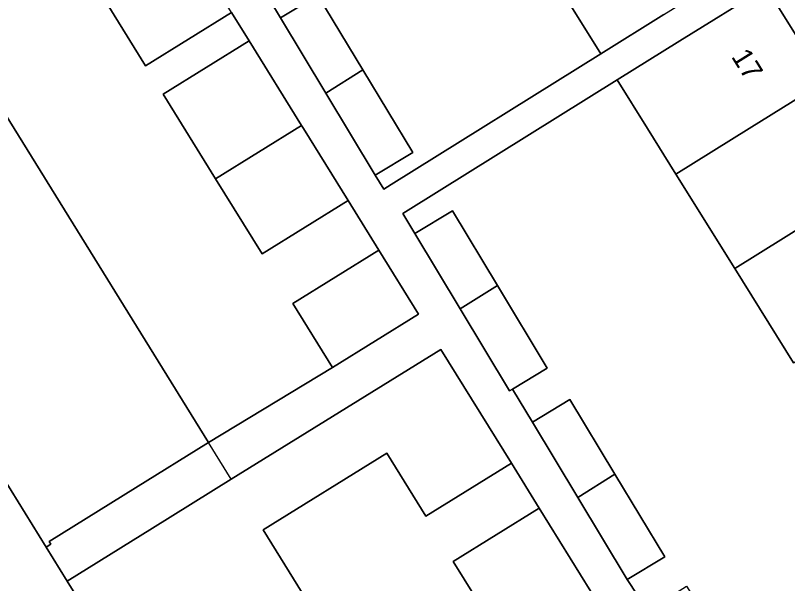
# Model space of a CAD drawing. Extents: x 160377 to 161131, y 383938 to 384853.
# Drawn here: x 160719.86 to 160757.85, y 384227.63 to 384255.57 of the extents above; entities that cross this region are included whole.
import ezdxf

# ---------------------------------------------------------------- set-up
doc = ezdxf.new("R2010")
doc.units = 0
for name, color, linetype in [('IMGEO_Erf', 7, 'Continuous'), ('IMGEO_Pand', 7, 'Continuous'), ('IMGEO_Pand_nummerreeks', 7, 'Continuous'), ('IMGEO_Pand_overbouw', 7, 'Continuous'), ('IMGEO_Voetpad_open', 7, 'Continuous')]:
    doc.layers.add(name, color=color, linetype=linetype)

msp = doc.modelspace()

# ---------------------------------------------------------------- linework, layer by layer
at = {"layer": 'IMGEO_Erf'}
for points in [[(160739.907, 384267.733), (160743.572, 384270.017), (160740.813, 384274.443), (160738.054, 384278.87), (160735.381, 384277.204), (160733.264, 384280.6), (160723.808, 384274.736), (160728.066, 384267.868), (160725.958, 384266.537), (160726.995, 384264.81), (160728.954, 384265.992), (160731.284, 384262.131), (160733.616, 384258.266), (160731.849, 384257.2), (160732.902, 384255.452), (160734.748, 384256.564), (160736.961, 384252.892), (160739.409, 384248.829), (160737.564, 384247.717), (160737.981, 384247.025), (160738.352, 384247.256), (160748.663, 384253.685), (160745.744, 384258.368), (160742.825, 384263.051)], [(160763.57, 384250), (160761.234, 384253.787), (160763.053, 384254.887), (160760.381, 384259.19), (160756.792, 384256.961), (160759.684, 384252.322), (160761.131, 384250), (160762.576, 384247.682), (160765.467, 384243.043), (160768.359, 384238.404), (160769.849, 384236.013), (160771.546, 384237.07)]]:
    msp.add_lwpolyline(points, close=True, dxfattribs=at)
for points in [[(160714.743, 384258.149), (160717.073, 384254.39), (160719.794, 384250), (160729.365, 384234.561), (160735.463, 384238.256), (160733.513, 384241.402), (160737.742, 384244.023), (160736.227, 384246.467), (160731.998, 384243.845), (160729.71, 384247.537), (160727.136, 384251.689), (160731.365, 384254.31), (160730.497, 384255.711), (160726.268, 384253.089), (160723.813, 384257.051)], [(160758.142, 384238.477), (160755.25, 384243.116), (160752.359, 384247.756), (160750.96, 384250), (160749.467, 384252.395), (160739.181, 384245.984), (160738.924, 384245.824), (160739.517, 384244.84), (160741.363, 384245.952), (160743.575, 384242.281), (160746.024, 384238.217), (160744.319, 384237.189), (160745.3, 384235.561), (160747.146, 384236.673), (160749.358, 384233.002), (160751.807, 384228.938), (160749.962, 384227.826), (160750.979, 384226.291), (160752.887, 384227.506), (160755.4, 384223.563), (160757.711, 384219.935), (160755.803, 384218.719), (160756.811, 384217.102), (160758.828, 384218.36)], [(160743.943, 384224.626), (160741.407, 384228.717), (160745.63, 384231.335), (160744.262, 384233.55), (160740.053, 384230.941), (160738.133, 384234.038), (160732.05, 384230.266), (160740.453, 384216.71)]]:
    msp.add_lwpolyline(points, dxfattribs=at)
at = {"layer": 'IMGEO_Pand'}
for points in [[(160745.744, 384258.368), (160748.663, 384253.685), (160751.757, 384255.614), (160756, 384258.258), (160753.081, 384262.942)], [(160730.497, 384255.711), (160728.042, 384259.672), (160723.813, 384257.051), (160726.268, 384253.089)], [(160759.684, 384252.322), (160756.792, 384256.961), (160752.549, 384254.316), (160749.467, 384252.395), (160750.96, 384250), (160752.359, 384247.756), (160755.959, 384250)], [(160735.132, 384251.752), (160736.961, 384252.892), (160734.748, 384256.564), (160732.902, 384255.452)], [(160719.794, 384250), (160717.073, 384254.39), (160708.983, 384249.377), (160714.156, 384241.038), (160712.884, 384240.242), (160715.269, 384236.431), (160716.541, 384237.227), (160721.377, 384229.422), (160721.608, 384229.565), (160721.524, 384229.701), (160725.774, 384232.335), (160729.365, 384234.561)], [(160731.365, 384254.31), (160727.136, 384251.689), (160729.71, 384247.537), (160733.939, 384250.158)], [(160735.132, 384251.752), (160737.564, 384247.717), (160739.409, 384248.829), (160736.961, 384252.892)], [(160759.684, 384252.322), (160755.959, 384250), (160752.359, 384247.756), (160755.25, 384243.116), (160762.576, 384247.682), (160761.131, 384250)], [(160733.939, 384250.158), (160729.71, 384247.537), (160731.998, 384243.845), (160736.227, 384246.467), (160734.037, 384250)], [(160765.467, 384243.043), (160762.576, 384247.682), (160755.25, 384243.116), (160758.142, 384238.477)], [(160741.746, 384241.141), (160743.575, 384242.281), (160741.363, 384245.952), (160739.517, 384244.84)], [(160737.742, 384244.023), (160733.513, 384241.402), (160735.463, 384238.256), (160739.692, 384240.878)], [(160743.575, 384242.281), (160741.746, 384241.141), (160744.179, 384237.105), (160744.319, 384237.189), (160746.024, 384238.217)], [(160732.05, 384230.266), (160738.133, 384234.038), (160740.053, 384230.941), (160744.262, 384233.55), (160740.793, 384239.145), (160730.484, 384232.755), (160726.613, 384230.356), (160722.412, 384227.751), (160725.689, 384222.464), (160724.406, 384221.667), (160726.778, 384217.849), (160728.058, 384218.644), (160732.362, 384211.694), (160740.453, 384216.71)], [(160747.529, 384231.862), (160749.358, 384233.002), (160747.146, 384236.673), (160745.3, 384235.561)], [(160747.529, 384231.862), (160749.962, 384227.826), (160751.807, 384228.938), (160749.358, 384233.002)], [(160745.63, 384231.335), (160741.407, 384228.717), (160743.943, 384224.626), (160748.166, 384227.244)]]:
    msp.add_lwpolyline(points, close=True, dxfattribs=at)
at = {"layer": 'IMGEO_Pand_overbouw'}
msp.add_lwpolyline([(160730.484, 384232.755), (160729.365, 384234.561), (160725.774, 384232.335), (160721.524, 384229.701), (160721.608, 384229.565), (160721.377, 384229.422), (160722.412, 384227.751), (160726.613, 384230.356)], close=True, dxfattribs=at)
at = {"layer": 'IMGEO_Voetpad_open'}
for points in [[(160721.377, 384229.422), (160716.541, 384237.227), (160715.269, 384236.431), (160712.884, 384240.242), (160714.156, 384241.038), (160708.983, 384249.377), (160708.798, 384249.674), (160707.524, 384248.882), (160706.722, 384250.173), (160702.643, 384256.738), (160701.083, 384259.248), (160697.882, 384264.428), (160699.158, 384265.217), (160697.818, 384267.386), (160697.154, 384268.374), (160694.541, 384266.782), (160693.677, 384266.239), (160691.913, 384265.147)], [(160751.757, 384255.614), (160748.663, 384253.685), (160738.352, 384247.256), (160737.981, 384247.025), (160737.564, 384247.717), (160735.132, 384251.752), (160732.902, 384255.452), (160731.849, 384257.2)], [(160758.713, 384213.618), (160756.616, 384216.981), (160756.811, 384217.102), (160755.803, 384218.719), (160753.509, 384222.32), (160750.979, 384226.291), (160749.962, 384227.826), (160747.529, 384231.862), (160745.3, 384235.561), (160744.319, 384237.189), (160744.179, 384237.105), (160741.746, 384241.141), (160739.517, 384244.84), (160738.924, 384245.824), (160739.181, 384245.984), (160749.467, 384252.395), (160752.549, 384254.316), (160756.792, 384256.961)], [(160730.497, 384255.711), (160731.365, 384254.31), (160733.939, 384250.158), (160734.037, 384250), (160736.227, 384246.467), (160737.742, 384244.023), (160739.692, 384240.878), (160735.463, 384238.256), (160729.365, 384234.561), (160725.774, 384232.335), (160721.524, 384229.701), (160721.608, 384229.565), (160721.377, 384229.422), (160722.412, 384227.751), (160726.613, 384230.356), (160730.484, 384232.755), (160740.793, 384239.145), (160744.262, 384233.55), (160745.63, 384231.335), (160748.166, 384227.244)], [(160735.979, 384193.222), (160736.055, 384193.052), (160736.133, 384192.883), (160738.495, 384188.775), (160739.466, 384189.334), (160740.023, 384188.335), (160741.503, 384189.242), (160742.111, 384189.615), (160744.981, 384191.374), (160744.404, 384192.275), (160743.086, 384194.414), (160741.809, 384193.622), (160736.936, 384201.477), (160735.6, 384203.63), (160732.137, 384209.183), (160733.421, 384209.984), (160732.362, 384211.694), (160728.058, 384218.644), (160726.778, 384217.849), (160724.406, 384221.667), (160725.689, 384222.464), (160722.412, 384227.751), (160721.377, 384229.422)]]:
    msp.add_lwpolyline(points, dxfattribs=at)

# ---------------------------------------------------------------- texts
at = {"layer": 'IMGEO_Pand_nummerreeks'}
msp.add_text('17', height=1, rotation=301.9355, dxfattribs=at).set_placement((160755.059, 384253.54))

doc.saveas('drawing.dxf')
